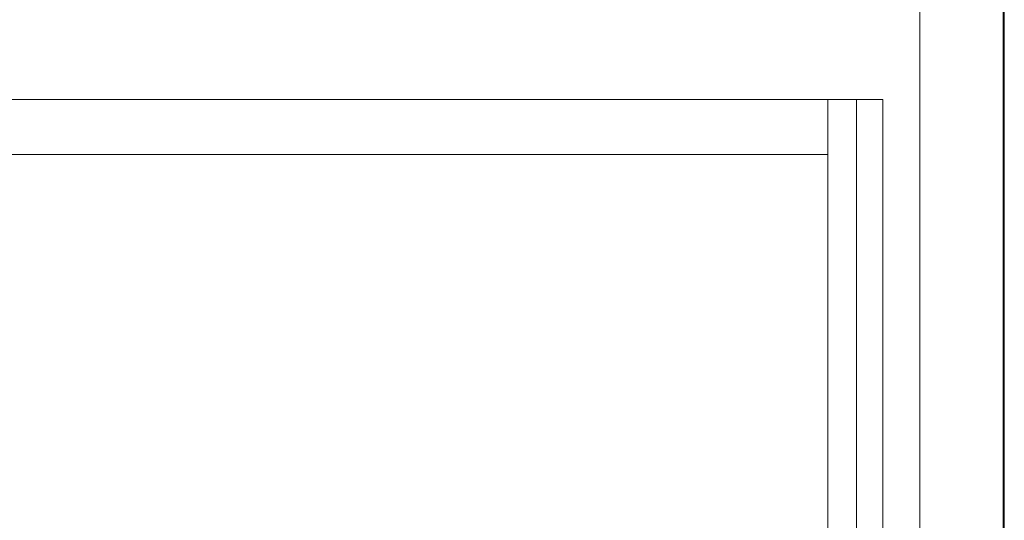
# Model space of a CAD drawing. Header units: inches. Extents: x -412 to -304, y -62 to 18.
# Tile 803 of 809: x -312.91 to -304.07, y 9 to 13.5. Entities that reach past the tile are written whole.
import ezdxf

# ---------------------------------------------------------------- set-up
doc = ezdxf.new("R2010")
doc.units = ezdxf.units.IN
doc.header["$LTSCALE"] = 32
doc.header["$MEASUREMENT"] = 0
for name, color, linetype, lineweight in [('Drawing', 7, 'Continuous', 18), ('Metal_1', 7, 'Continuous', 18), ('None', 7, 'Continuous', 18), ('TFL_1', 7, 'Continuous', 13), ('Wood_TBDDrawerbox', 7, 'Continuous', 18)]:
    doc.layers.add(name, color=color, linetype=linetype, lineweight=lineweight)

# ---------------------------------------------------------------- blocks, each defined once
blk = doc.blocks.new('Group-1')
at = {"layer": 'Metal_1', "invisible_edges": 13}
for points in [[(12.0197, -12.252, 68.2953), (12.2559, -25.5591, 68.2953), (119.6969, -25.5591, 68.2953), (12.0197, -12.252, 68.2953)], [(119.6969, -25.5591, 68.2953), (119.9331, -12.252, 68.2953), (12.0197, -12.252, 68.2953), (119.6969, -25.5591, 68.2953)], [(12.0197, -12.252, 68.0591), (12.2559, -25.5591, 68.0591), (119.6969, -25.5591, 68.0591), (12.0197, -12.252, 68.0591)], [(119.6969, -25.5591, 68.0591), (119.9331, -12.252, 68.0591), (12.0197, -12.252, 68.0591), (119.6969, -25.5591, 68.0591)], [(119.6969, -25.5591, 68.2953), (119.9331, -25.3228, 68.2953), (119.9331, -12.252, 68.2953), (119.6969, -25.5591, 68.2953)], [(119.6969, -25.5591, 68.0591), (119.9331, -25.3228, 68.0591), (119.9331, -12.252, 68.0591), (119.6969, -25.5591, 68.0591)]]:
    blk.add_3dface(points, dxfattribs=at)
at = {"layer": 'Metal_1'}
blk.add_3dface([(119.9331, -12.252, 68.0591), (119.9331, -12.252, 68.2953), (119.9331, -25.3228, 68.2953), (119.9331, -25.3228, 68.0591)], dxfattribs=at)
blk = doc.blocks.new('Group-2')
at = {"layer": 'None'}
blk.add_blockref('Group-1', (0, 0), dxfattribs=at)
blk = doc.blocks.new('Group-3')
at = {"layer": 'None'}
blk.add_blockref('Group-2', (0, 0), dxfattribs=at)
blk = doc.blocks.new('SL Overhead (3D)')
at = {"layer": 'None'}
blk.add_blockref('Group-3', (0, 0), dxfattribs=at)
at = {"layer": 'Drawing', "color": 0, "flags": 1}
for tag in ['Tag', 'Catalog', 'Option1', 'Option2', 'Option3', 'Option4', 'Option5', 'Option6', 'Option7', 'Option8', 'Option9', 'Option10', 'Option11', 'Option12', 'Custom', 'FinishGroup', 'Discount', 'Item2', 'Item3', 'Item6', 'Item8', 'Item9', 'Item10', 'Item12', 'Item13', 'Item16', 'Item18', 'Item19', 'Item20', 'Item21', 'Item22', 'Item23', 'Item24', 'Item25', 'Item1', 'Item4', 'Item5', 'Item7', 'Item11', 'Item14', 'Item15', 'Item17']:
    blk.add_attdef(tag, (-52.521, 19.4184), '', height=0.00709, dxfattribs=at)
blk = doc.blocks.new('Group-6')
at = {"layer": 'TFL_1'}
for points in [[(12.7579, -29.9724, 22.874), (119.1752, -29.9724, 22.874), (119.1752, -12.0197, 22.874), (12.7579, -12.0197, 22.874)], [(119.1752, -29.9921, 22.8937), (119.9232, -29.9921, 22.8937), (119.9232, -12, 22.8937), (119.1752, -12, 22.8937)], [(119.1752, -12, 7.9724), (119.9232, -12, 7.9724), (119.9232, -29.9921, 7.9724), (119.1752, -29.9921, 7.9724)], [(119.9232, -12, 7.9724), (119.9232, -12, 22.8937), (119.9232, -29.9921, 22.8937), (119.9232, -29.9921, 7.9724)], [(12.7579, -12.7874, 7.9921), (119.1752, -12.7874, 7.9921), (119.1752, -29.9724, 7.9921), (12.7579, -29.9724, 7.9921)], [(12.7579, -13.5157, 8.7402), (12.7579, -29.9724, 8.7402), (119.1752, -29.9724, 8.7402), (119.1752, -13.5157, 8.7402)], [(12.7579, -13.5354, 22.126), (119.1752, -13.5354, 22.126), (119.1752, -29.9724, 22.126), (12.7579, -29.9724, 22.126)]]:
    blk.add_3dface(points, dxfattribs=at)
for points, invisible_edges in [([(119.1752, -12, 7.9724), (119.1752, -29.9921, 7.9724), (119.1752, -13.5157, 8.4646), (119.1752, -13.2598, 8.4646)], 10), ([(119.1752, -13.2598, 22.4803), (119.1752, -13.5157, 22.4803), (119.1752, -29.9921, 22.8937), (119.1752, -12, 22.8937)], 10), ([(119.1752, -12.0197, 22.874), (119.1752, -29.9724, 22.874), (119.1752, -13.5354, 22.6772), (119.1752, -12.7677, 22.6772)], 10), ([(119.1752, -29.9724, 7.9921), (119.1752, -12.7874, 7.9921), (119.1752, -13.2598, 8.2874), (119.1752, -13.5157, 8.2874)], 10), ([(119.1752, -29.9921, 7.9724), (119.1752, -29.9921, 22.8937), (119.1752, -13.5157, 22.4803), (119.1752, -13.5157, 8.4646)], 10), ([(119.1752, -13.5157, 8.2874), (119.1752, -13.5157, 8.7402), (119.1752, -29.9724, 8.7402), (119.1752, -29.9724, 7.9921)], 8), ([(119.1752, -29.9724, 22.874), (119.1752, -29.9724, 22.126), (119.1752, -13.5354, 22.126), (119.1752, -13.5354, 22.6772)], 8)]:
    blk.add_3dface(points, dxfattribs=dict(at, invisible_edges=invisible_edges))
blk = doc.blocks.new('Group-14')
at = {"layer": 'Wood_TBDDrawerbox'}
for points, invisible_edges in [([(85.5531, -17.2165, 10.2953), (85.2972, -17.2165, 10.2953), (85.2972, -17.2165, 10.5315), (118.6043, -17.2165, 10.5315)], 8), ([(118.3484, -17.2165, 10.2953), (85.5531, -17.2165, 10.2953), (118.6043, -17.2165, 10.5315)], 11), ([(118.3484, -17.2165, 10.2953), (118.3484, -17.2165, 10.0394), (85.5531, -17.2165, 10.0394), (85.5531, -17.2165, 10.2953)], 8), ([(118.3484, -17.2165, 9.5276), (118.3484, -17.2165, 10.2953), (118.6043, -17.2165, 10.2953), (118.3484, -17.2165, 9.5276)], 12), ([(118.8406, -17.2165, 9.5276), (118.3484, -17.2165, 9.5276), (118.6043, -17.2165, 10.2953), (118.8406, -17.2165, 9.5276)], 14), ([(118.6043, -17.2165, 10.5709), (118.3484, -17.2165, 10.5709), (118.3484, -17.2165, 18.8976), (118.6043, -17.2165, 10.5709)], 12), ([(118.6043, -17.2165, 10.5709), (118.3484, -17.2165, 18.8976), (118.8406, -17.2165, 18.8976), (118.6043, -17.2165, 10.5709)], 13), ([(118.6043, -17.2165, 10.5315), (118.6043, -17.2165, 10.2953), (118.3484, -17.2165, 10.2953)], 8), ([(118.3484, -28.7323, 10.2953), (118.3484, -17.2165, 10.2953), (118.6043, -17.2165, 10.2953), (118.6043, -28.9882, 10.2953)], 8), ([(118.8406, -17.2165, 9.5276), (118.6043, -17.2165, 10.2953), (118.6043, -17.2165, 10.5709), (118.8406, -17.2165, 9.5276)], 13), ([(118.8406, -17.2165, 18.8976), (118.8406, -17.2165, 9.5276), (118.6043, -17.2165, 10.5709), (118.8406, -17.2165, 18.8976)], 14)]:
    blk.add_3dface(points, dxfattribs=dict(at, invisible_edges=invisible_edges))
for points in [[(85.2972, -28.9882, 10.5315), (118.6043, -28.9882, 10.5315), (118.6043, -17.2165, 10.5315), (85.2972, -17.2165, 10.5315)], [(85.5531, -17.2165, 18.8976), (118.3484, -17.2165, 18.8976), (118.3484, -17.7087, 18.8976), (85.5531, -17.7087, 18.8976)], [(85.5531, -17.2165, 10.5709), (118.3484, -17.2165, 10.5709), (118.3484, -17.7087, 10.5709), (85.5531, -17.7087, 10.5709)], [(85.5531, -17.2165, 10.5709), (85.5531, -17.2165, 18.8976), (118.3484, -17.2165, 18.8976), (118.3484, -17.2165, 10.5709)], [(85.5531, -17.2165, 10.0394), (118.3484, -17.2165, 10.0394), (118.3484, -28.7323, 10.0394), (85.5531, -28.7323, 10.0394)], [(118.3484, -17.2165, 9.5276), (118.3484, -29.2244, 9.5276), (118.8406, -29.2244, 9.5276), (118.8406, -17.2165, 9.5276)], [(118.3484, -17.2165, 10.2953), (118.3484, -29.2244, 10.2953), (118.3484, -29.2244, 9.5276), (118.3484, -17.2165, 9.5276)], [(118.6043, -17.2165, 10.2953), (118.6043, -29.2244, 10.2953), (118.3484, -29.2244, 10.2953), (118.3484, -17.2165, 10.2953)], [(118.3484, -17.2165, 10.5709), (118.3484, -29.2244, 10.5709), (118.6043, -29.2244, 10.5709), (118.6043, -17.2165, 10.5709)], [(118.3484, -17.2165, 18.8976), (118.3484, -29.2244, 18.8976), (118.3484, -29.2244, 10.5709), (118.3484, -17.2165, 10.5709)], [(118.8406, -17.2165, 18.8976), (118.8406, -29.2244, 18.8976), (118.3484, -29.2244, 18.8976), (118.3484, -17.2165, 18.8976)], [(118.3484, -17.2165, 10.5709), (118.3484, -17.2165, 18.8976), (118.3484, -17.7087, 18.8976), (118.3484, -17.7087, 10.5709)], [(118.3484, -17.2165, 10.0394), (118.3484, -17.2165, 10.2953), (118.3484, -28.7323, 10.2953), (118.3484, -28.7323, 10.0394)], [(118.6043, -17.2165, 10.5709), (118.6043, -29.2244, 10.5709), (118.6043, -29.2244, 10.2953), (118.6043, -17.2165, 10.2953)], [(118.6043, -17.2165, 10.2953), (118.6043, -17.2165, 10.5315), (118.6043, -28.9882, 10.5315), (118.6043, -28.9882, 10.2953)], [(118.8406, -17.2165, 9.5276), (118.8406, -29.2244, 9.5276), (118.8406, -17.2165, 9.5276)], [(118.8406, -17.2165, 9.5276), (118.8406, -29.2244, 9.5276), (118.8406, -29.2244, 9.5276)], [(118.8406, -17.2165, 9.5276), (118.8406, -29.2244, 9.5276), (118.8406, -29.2244, 18.8976), (118.8406, -17.2165, 18.8976)], [(118.3484, -17.7087, 10.5709), (118.3484, -17.7087, 18.8976), (85.5531, -17.7087, 18.8976), (85.5531, -17.7087, 10.5709)]]:
    blk.add_3dface(points, dxfattribs=at)
blk = doc.blocks.new('Group-15')
at = {"layer": 'None'}
for name in ['Group-6', 'Group-14']:
    blk.add_blockref(name, (0, 0), dxfattribs=at)
blk = doc.blocks.new('SL Hanging Credenza (3D)')
at = {"layer": 'None'}
blk.add_blockref('Group-15', (0, 0), dxfattribs=at)
at = {"layer": 'Drawing', "color": 0, "flags": 1}
for tag in ['Tag', 'Catalog', 'Option1', 'Option2', 'Option3', 'Option4', 'Option5', 'Option6', 'Option7', 'Option8', 'Option9', 'Option10', 'Option11', 'Option12', 'Custom', 'FinishGroup', 'Discount', 'Item2', 'Item3', 'Item6', 'Item8', 'Item9', 'Item10', 'Item12', 'Item13', 'Item16', 'Item18', 'Item19', 'Item20', 'Item21', 'Item22', 'Item23', 'Item24', 'Item25', 'Item1', 'Item4', 'Item5', 'Item7', 'Item11', 'Item14', 'Item15', 'Item17']:
    blk.add_attdef(tag, (-52.5308, 13.8239), '', height=0.00709, dxfattribs=at)

msp = doc.modelspace()

# ---------------------------------------------------------------- block references
at = {"layer": 'Drawing'}
for name in ['SL Hanging Credenza (3D)', 'SL Overhead (3D)']:
    msp.add_blockref(name, (-424, 30), dxfattribs=at)

doc.saveas('drawing.dxf')
